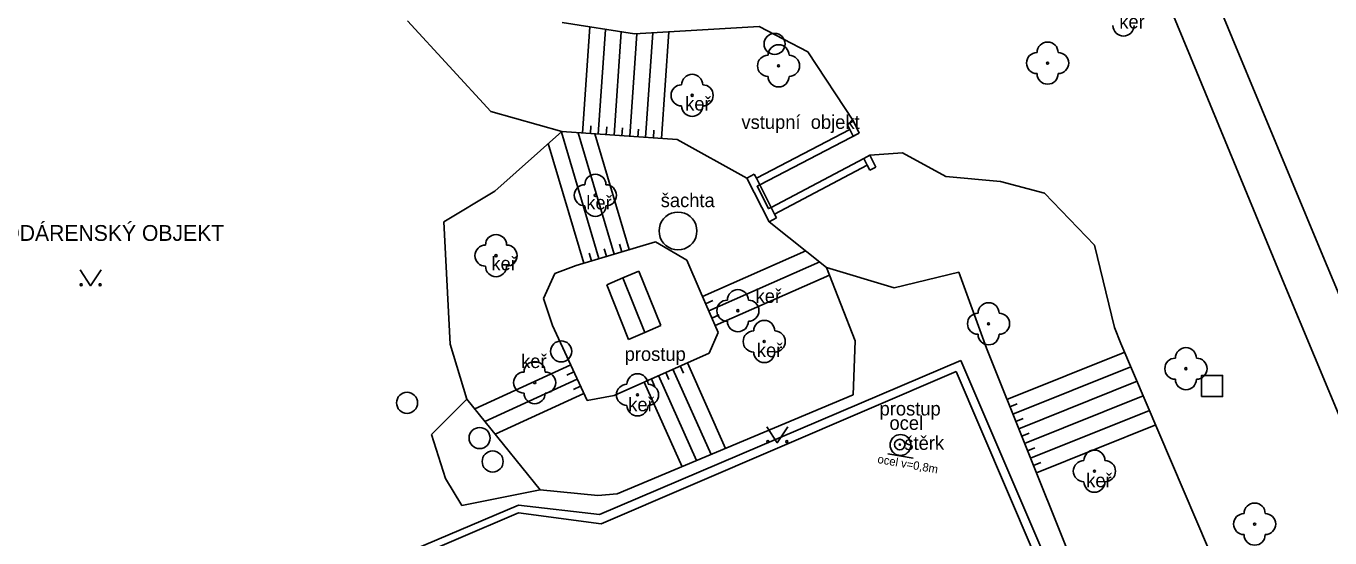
# Model space of a CAD drawing. Extents: x -600309 to -598967, y -1161267 to -1160292.
# Drawn here: x -599455.5 to -599393.7, y -1160548.9 to -1160524.6 of the extents above; entities that cross this region are included whole.
import ezdxf

# ---------------------------------------------------------------- set-up
doc = ezdxf.new("R2010")
doc.units = 0
for name, color, linetype in [('Level 10', 7, 'Continuous'), ('Level 11', 7, 'Continuous'), ('Level 14', 7, 'Continuous'), ('Level 15', 7, 'Continuous'), ('Level 22', 7, 'Continuous'), ('Level 25', 7, 'Continuous'), ('Level 26', 7, 'Continuous'), ('Level 27', 7, 'Continuous'), ('Level 36', 7, 'Continuous'), ('Level 40', 7, 'Continuous'), ('Level 41', 7, 'Continuous'), ('Level 42', 7, 'Continuous'), ('Level 7', 7, 'Continuous'), ('Level 9', 7, 'Continuous')]:
    doc.layers.add(name, color=color, linetype=linetype)

msp = doc.modelspace()

# ---------------------------------------------------------------- linework, layer by layer
at = {"layer": 'Level 10'}
for points in [[(-599411.38, -1160541), (-599428.23, -1160548.21)], [(-599405.35, -1160555.11), (-599411.38, -1160541)], [(-599413.5326, -1160544.4794), (-599413.5401, -1160544.3936), (-599413.5624, -1160544.3104), (-599413.5988, -1160544.2323), (-599413.6482, -1160544.1618), (-599413.7091, -1160544.1009), (-599413.7797, -1160544.0515), (-599413.8577, -1160544.0151), (-599413.9409, -1160543.9928), (-599414.0267, -1160543.9853), (-599414.1125, -1160543.9928), (-599414.1957, -1160544.0151), (-599414.2738, -1160544.0515), (-599414.3443, -1160544.1009), (-599414.4053, -1160544.1618), (-599414.4547, -1160544.2323), (-599414.4911, -1160544.3104), (-599414.5134, -1160544.3936), (-599414.5209, -1160544.4794), (-599414.5134, -1160544.5652), (-599414.4911, -1160544.6484), (-599414.4547, -1160544.7265), (-599414.4053, -1160544.797), (-599414.3444, -1160544.8579), (-599414.2738, -1160544.9073), (-599414.1957, -1160544.9437), (-599414.1125, -1160544.966), (-599414.0267, -1160544.9735), (-599413.9409, -1160544.966), (-599413.8577, -1160544.9437), (-599413.7797, -1160544.9073), (-599413.7091, -1160544.8579), (-599413.6482, -1160544.797), (-599413.5988, -1160544.7265), (-599413.5624, -1160544.6484), (-599413.5401, -1160544.5652), (-599413.5326, -1160544.4794)], [(-599432.14, -1160547.69), (-599449.89, -1160555.29)], [(-599428.23, -1160548.21), (-599432.14, -1160547.69)]]:
    msp.add_lwpolyline(points, dxfattribs=at)
at = {"layer": 'Level 11'}
for points in [[(-599398.29, -1160525.17), (-599401.47, -1160517.47)], [(-599403.52, -1160518.25), (-599400.28, -1160526.08)], [(-599394.08, -1160535.32), (-599398.29, -1160525.17)], [(-599400.28, -1160526.08), (-599395.83, -1160536.83)], [(-599389.29, -1160546.77), (-599394.08, -1160535.32)], [(-599395.83, -1160536.83), (-599391.51, -1160547.18)]]:
    msp.add_lwpolyline(points, dxfattribs=at)
at = {"layer": 'Level 14'}
for points in [[(-599433.46, -1160528.67), (-599437.41, -1160524.37)], [(-599430.08, -1160524.44), (-599426.64, -1160524.99)], [(-599426.64, -1160524.99), (-599420.73, -1160524.64)], [(-599420.73, -1160524.64), (-599418.43, -1160525.84)], [(-599418.43, -1160525.84), (-599416.25, -1160529.12)], [(-599430.09, -1160529.62), (-599433.46, -1160528.67)], [(-599433.27, -1160532.44), (-599430.09, -1160529.62)], [(-599430.09, -1160529.62), (-599424.62, -1160530)], [(-599424.62, -1160530), (-599421.31, -1160531.82)], [(-599413.93, -1160530.62), (-599415.48, -1160530.73)], [(-599413.93, -1160530.62), (-599411.87, -1160531.75)], [(-599411.87, -1160531.75), (-599409.28, -1160531.99)], [(-599409.28, -1160531.99), (-599407.19, -1160532.53)], [(-599435.69, -1160533.9), (-599433.27, -1160532.44)], [(-599407.19, -1160532.53), (-599404.83, -1160535.01)], [(-599435.69, -1160533.9), (-599435.38, -1160539.69)], [(-599417.53, -1160536.06), (-599420.26, -1160533.89)], [(-599429.41, -1160535.96), (-599425.64, -1160534.84)], [(-599424.16, -1160535.72), (-599425.64, -1160534.84)], [(-599404.83, -1160535.01), (-599403.87, -1160538.9)], [(-599423.53, -1160537.19), (-599424.16, -1160535.72)], [(-599430.42, -1160536.35), (-599430.96, -1160537.54)], [(-599429.41, -1160535.96), (-599430.42, -1160536.35)], [(-599416.17, -1160539.54), (-599417.53, -1160536.06)], [(-599417.53, -1160536.06), (-599414.33, -1160537.03)], [(-599414.33, -1160537.03), (-599411.26, -1160536.29)], [(-599411.26, -1160536.29), (-599409.95, -1160539.88)], [(-599430.96, -1160537.54), (-599430.53, -1160538.81)], [(-599422.67, -1160539.15), (-599423.53, -1160537.19)], [(-599428.89, -1160542.37), (-599430.53, -1160538.81)], [(-599403.87, -1160538.9), (-599403.57, -1160539.66)], [(-599422.67, -1160539.15), (-599423.1, -1160540.12)], [(-599435.38, -1160539.69), (-599434.6, -1160542.3)], [(-599427.6, -1160542.13), (-599423.1, -1160540.12)], [(-599416.27, -1160542.1), (-599416.17, -1160539.54)], [(-599404.17, -1160554.29), (-599409.95, -1160539.88)], [(-599403.57, -1160539.66), (-599397.02, -1160555.03)], [(-599434.6, -1160542.3), (-599436.27, -1160543.98)], [(-599434.6, -1160542.3), (-599431.11, -1160546.6)], [(-599427.6, -1160542.13), (-599428.89, -1160542.37)], [(-599427.46, -1160546.8), (-599416.27, -1160542.1)], [(-599436.27, -1160543.98), (-599435.6, -1160546.07)], [(-599435.6, -1160546.07), (-599434.84, -1160547.35)], [(-599434.84, -1160547.35), (-599431.11, -1160546.6)], [(-599431.11, -1160546.6), (-599428.39, -1160546.87)], [(-599428.39, -1160546.87), (-599427.46, -1160546.8)]]:
    msp.add_lwpolyline(points, dxfattribs=at)
at = {"layer": 'Level 15'}
for points in [[(-599429.11, -1160529.69), (-599428.76, -1160524.65)], [(-599428.36, -1160529.74), (-599428.02, -1160524.77)], [(-599427.61, -1160529.79), (-599427.27, -1160524.89)], [(-599426.86, -1160529.84), (-599426.53, -1160524.98)], [(-599426.12, -1160529.9), (-599425.77, -1160524.94)], [(-599425.37, -1160529.95), (-599425.02, -1160524.89)], [(-599428.73, -1160529.71), (-599428.71, -1160529.34)], [(-599427.99, -1160529.77), (-599427.96, -1160529.39)], [(-599427.24, -1160529.82), (-599427.21, -1160529.44)], [(-599426.49, -1160529.87), (-599426.46, -1160529.5)], [(-599425.74, -1160529.92), (-599425.72, -1160529.55)], [(-599429.05, -1160535.85), (-599430.73, -1160530.19)], [(-599428.33, -1160535.64), (-599430.11, -1160529.64)], [(-599427.61, -1160535.43), (-599429.32, -1160529.67)], [(-599426.89, -1160535.21), (-599428.52, -1160529.73)], [(-599427.97, -1160535.53), (-599428.08, -1160535.17)], [(-599427.25, -1160535.32), (-599427.36, -1160534.96)], [(-599428.69, -1160535.75), (-599428.8, -1160535.39)], [(-599423.42, -1160537.43), (-599418.52, -1160535.27)], [(-599423.12, -1160538.12), (-599417.85, -1160535.8)], [(-599422.82, -1160538.81), (-599417.39, -1160536.42)], [(-599423.27, -1160537.78), (-599422.93, -1160537.62)], [(-599422.97, -1160538.46), (-599422.63, -1160538.31)], [(-599408.98, -1160542.32), (-599403.39, -1160540.08)], [(-599429.67, -1160540.67), (-599434.22, -1160542.76)], [(-599424.47, -1160540.73), (-599424.32, -1160541.07)], [(-599424.13, -1160540.58), (-599422.32, -1160544.64)], [(-599429.36, -1160541.35), (-599433.74, -1160543.36)], [(-599429.52, -1160541.01), (-599429.86, -1160541.16)], [(-599425.84, -1160541.34), (-599425.69, -1160541.69)], [(-599425.5, -1160541.19), (-599423.7, -1160545.22)], [(-599425.16, -1160541.04), (-599425.01, -1160541.38)], [(-599424.82, -1160540.89), (-599423.01, -1160544.93)], [(-599408.7, -1160543.01), (-599403.1, -1160540.77)], [(-599429.2, -1160541.69), (-599429.54, -1160541.85)], [(-599426.19, -1160541.5), (-599424.39, -1160545.51)], [(-599408.42, -1160543.71), (-599402.8, -1160541.46)], [(-599429.05, -1160542.03), (-599433.25, -1160543.97)], [(-599408.84, -1160542.67), (-599408.49, -1160542.53)], [(-599408.14, -1160544.41), (-599402.51, -1160542.15)], [(-599408.56, -1160543.36), (-599408.21, -1160543.22)], [(-599407.86, -1160545.1), (-599402.22, -1160542.84)], [(-599407.58, -1160545.8), (-599401.92, -1160543.53)], [(-599408.28, -1160544.06), (-599407.93, -1160543.92)], [(-599408, -1160544.75), (-599407.65, -1160544.62)], [(-599407.72, -1160545.45), (-599407.37, -1160545.31)]]:
    msp.add_lwpolyline(points, dxfattribs=at)
at = {"layer": 'Level 22'}
for centre in [(-599419.81, -1160526.5), (-599407.05, -1160526.37), (-599423.91, -1160527.9), (-599428.5, -1160532.64), (-599433.21, -1160535.5), (-599421.74, -1160538.11), (-599409.85, -1160538.73), (-599420.49, -1160539.57), (-599400.49, -1160540.86), (-599431.38, -1160541.52), (-599426.5, -1160542.1), (-599404.83, -1160545.72), (-599397.23, -1160548.23)]:
    msp.add_circle(centre, 0.05, dxfattribs=at)
for centre, start, end in [((-599403.45, -1160524.59), 180, 0), ((-599419.81, -1160526), 0, 180), ((-599407.55, -1160526.37), 90, 270), ((-599407.05, -1160525.87), 0, 180), ((-599406.55, -1160526.37), 270, 90), ((-599420.31, -1160526.5), 90, 270), ((-599419.31, -1160526.5), 270, 90), ((-599423.91, -1160527.4), 0, 180), ((-599419.81, -1160527), 180, 0), ((-599407.05, -1160526.87), 180, 0), ((-599424.41, -1160527.9), 90, 270), ((-599423.41, -1160527.9), 270, 90), ((-599423.91, -1160528.4), 180, 0), ((-599428.5, -1160532.14), 0, 180), ((-599429, -1160532.64), 90, 270), ((-599428, -1160532.64), 270, 90), ((-599428.5, -1160533.14), 180, 0), ((-599433.21, -1160535), 0, 180), ((-599433.71, -1160535.5), 90, 270), ((-599432.71, -1160535.5), 270, 90), ((-599433.21, -1160536), 180, 0), ((-599422.24, -1160538.11), 90, 270), ((-599421.74, -1160537.61), 0, 180), ((-599421.24, -1160538.11), 270, 90), ((-599410.35, -1160538.73), 90, 270), ((-599409.85, -1160538.23), 0, 180), ((-599409.35, -1160538.73), 270, 90), ((-599421.74, -1160538.61), 180, 0), ((-599420.49, -1160539.07), 0, 180), ((-599420.99, -1160539.57), 90, 270), ((-599419.99, -1160539.57), 270, 90), ((-599409.85, -1160539.23), 180, 0), ((-599420.49, -1160540.07), 180, 0), ((-599400.49, -1160540.36), 0, 180), ((-599431.38, -1160541.02), 0, 180), ((-599400.99, -1160540.86), 90, 270), ((-599399.99, -1160540.86), 270, 90), ((-599431.88, -1160541.52), 90, 270), ((-599430.88, -1160541.52), 270, 90), ((-599426.5, -1160541.6), 0, 180), ((-599400.49, -1160541.36), 180, 0), ((-599427, -1160542.1), 90, 270), ((-599426, -1160542.1), 270, 90), ((-599431.38, -1160542.02), 180, 0), ((-599426.5, -1160542.6), 180, 0), ((-599404.83, -1160545.22), 0, 180), ((-599405.33, -1160545.72), 90, 270), ((-599404.33, -1160545.72), 270, 90), ((-599404.83, -1160546.22), 180, 0), ((-599397.23, -1160547.73), 0, 180), ((-599397.73, -1160548.23), 90, 270), ((-599396.73, -1160548.23), 270, 90), ((-599397.23, -1160548.73), 180, 0)]:
    msp.add_arc(centre, 0.5, start, end, dxfattribs=at)
at = {"layer": 'Level 25'}
for points in [[(-599427.95, -1160536.88), (-599427.19, -1160536.56), (-599426.43, -1160536.23)], [(-599426.43, -1160536.23), (-599425.4, -1160538.82)], [(-599427.95, -1160536.88), (-599426.92, -1160539.47)], [(-599427.19, -1160536.56), (-599426.16, -1160539.15)], [(-599426.92, -1160539.47), (-599426.16, -1160539.15), (-599425.4, -1160538.82)]]:
    msp.add_lwpolyline(points, dxfattribs=at)
for radius in [0.25, 0.0303]:
    msp.add_circle((-599414.06, -1160544.46), radius, dxfattribs=at)
at = {"layer": 'Level 26'}
msp.add_lwpolyline([(-599423.6841, -1160534.33), (-599423.6977, -1160534.1744), (-599423.7381, -1160534.0236), (-599423.8041, -1160533.882), (-599423.8937, -1160533.7541), (-599424.0041, -1160533.6437), (-599424.132, -1160533.5541), (-599424.2736, -1160533.4881), (-599424.4244, -1160533.4477), (-599424.58, -1160533.4341), (-599424.7356, -1160533.4477), (-599424.8864, -1160533.4881), (-599425.0279, -1160533.5541), (-599425.1559, -1160533.6437), (-599425.2663, -1160533.7541), (-599425.3559, -1160533.882), (-599425.4219, -1160534.0236), (-599425.4623, -1160534.1744), (-599425.4759, -1160534.33), (-599425.4623, -1160534.4856), (-599425.4219, -1160534.6364), (-599425.3559, -1160534.7779), (-599425.2663, -1160534.9059), (-599425.1559, -1160535.0163), (-599425.0279, -1160535.1059), (-599424.8864, -1160535.1719), (-599424.7356, -1160535.2123), (-599424.58, -1160535.2259), (-599424.4244, -1160535.2123), (-599424.2736, -1160535.1719), (-599424.132, -1160535.1059), (-599424.0041, -1160535.0163), (-599423.8937, -1160534.9059), (-599423.8041, -1160534.7779), (-599423.7381, -1160534.6364), (-599423.6977, -1160534.4856), (-599423.6841, -1160534.33)], dxfattribs=at)
msp.add_lwpolyline([(-599399.75, -1160542.18), (-599398.75, -1160542.18), (-599398.75, -1160541.18), (-599399.75, -1160541.18)], close=True, dxfattribs=at)
at = {"layer": 'Level 27'}
for centre in [(-599420, -1160525.46), (-599430.12, -1160540.04), (-599437.43, -1160542.48), (-599433.99, -1160544.15), (-599433.37, -1160545.26)]:
    msp.add_circle(centre, 0.5, dxfattribs=at)
at = {"layer": 'Level 36'}
for points in [[(-599452.94, -1160536.18), (-599452.44, -1160536.93), (-599451.94, -1160536.18)], [(-599420.37, -1160543.62), (-599419.87, -1160544.37), (-599419.37, -1160543.62)]]:
    msp.add_lwpolyline(points, dxfattribs=at)
for centre in [(-599452.8902, -1160536.8798), (-599451.9908, -1160536.8798), (-599420.3202, -1160544.3198), (-599419.4208, -1160544.3198)]:
    msp.add_circle(centre, 0.05, dxfattribs=at)
at = {"layer": 'Level 7'}
for points in [[(-599416.43, -1160529.52), (-599420.86, -1160531.82)], [(-599416.55, -1160529.27), (-599416.25, -1160529.12)], [(-599416.43, -1160529.52), (-599416.55, -1160529.27)], [(-599416.27, -1160529.84), (-599416.43, -1160529.52)], [(-599416.25, -1160529.12), (-599415.98, -1160529.69)], [(-599415.98, -1160529.69), (-599420.7, -1160532.14)], [(-599415.98, -1160529.69), (-599416.27, -1160529.84)], [(-599415.48, -1160530.73), (-599415.77, -1160530.89)], [(-599415.48, -1160530.73), (-599415.19, -1160531.3)], [(-599420.16, -1160533.21), (-599415.77, -1160530.89)], [(-599420, -1160533.53), (-599415.61, -1160531.21)], [(-599415.77, -1160530.89), (-599415.61, -1160531.21)], [(-599415.61, -1160531.21), (-599415.48, -1160531.45)], [(-599415.19, -1160531.3), (-599415.48, -1160531.45)], [(-599420.96, -1160531.64), (-599421.31, -1160531.82)], [(-599421.31, -1160531.82), (-599420.26, -1160533.89)], [(-599420.96, -1160531.64), (-599420.86, -1160531.82)], [(-599420.86, -1160531.82), (-599420.7, -1160532.14), (-599420.16, -1160533.21)], [(-599420.7, -1160532.14), (-599420.83, -1160532.21), (-599420.29, -1160533.27), (-599420.16, -1160533.21)], [(-599420, -1160533.53), (-599420.16, -1160533.21)], [(-599419.91, -1160533.71), (-599420.26, -1160533.89)], [(-599419.91, -1160533.71), (-599420, -1160533.53)], [(-599411.17, -1160540.48), (-599428.3, -1160547.77)], [(-599405.09, -1160554.63), (-599411.17, -1160540.48)], [(-599432.15, -1160547.33), (-599450.47, -1160555.11)], [(-599428.3, -1160547.77), (-599432.15, -1160547.33)]]:
    msp.add_lwpolyline(points, dxfattribs=at)
at = {"layer": 'Level 9'}
msp.add_lwpolyline([(-599414.62, -1160544.9), (-599413.43, -1160545.1)], dxfattribs=at)

# ---------------------------------------------------------------- texts
at = {"layer": 'Level 40'}
msp.add_text('štěrk', height=0.65, rotation=0.644817, dxfattribs=at).set_placement((-599413.84, -1160544.72))
at = {"layer": 'Level 41'}
msp.add_text('VODÁRENSKÝ OBJEKT', height=0.75, dxfattribs=at).set_placement((-599457.25, -1160534.8))
at = {"layer": 'Level 42'}
for s, p in [('keř', (-599403.65, -1160524.73)), ('keř', (-599424.24, -1160528.62)), ('vstupní  objekt', (-599421.57, -1160529.49)), ('keř', (-599428.93, -1160533.31)), ('šachta', (-599425.4, -1160533.2)), ('keř', (-599433.43, -1160536.2)), ('keř', (-599420.9, -1160537.74)), ('keř', (-599432.02, -1160540.83)), ('prostup', (-599427.11, -1160540.49)), ('keř', (-599420.84, -1160540.31)), ('keř', (-599426.94, -1160542.88)), ('prostup', (-599415.02, -1160543.08)), ('ocel', (-599414.55, -1160543.76)), ('keř', (-599405.22, -1160546.48))]:
    msp.add_text(s, height=0.65, dxfattribs=at).set_placement(p)
msp.add_text('ocel v=0,8m', height=0.400002, rotation=350, dxfattribs=at).set_placement((-599415.14, -1160545.33))

doc.saveas('drawing.dxf')
